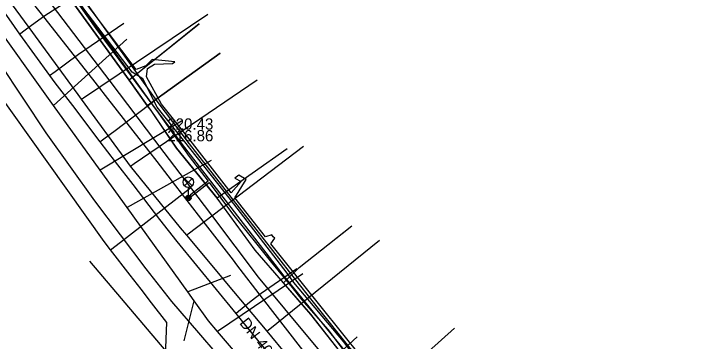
# Model space of a CAD drawing. Extents: x -595540 to -593988, y -1160850 to -1159202.
# Drawn here: x -595244.1 to -595194.66, y -1160547.33 to -1160524.03 of the extents above; entities that cross this region are included whole.
import ezdxf

# ---------------------------------------------------------------- set-up
doc = ezdxf.new("R2010")
doc.units = 0
for name, color, linetype in [('BKOM-ODVODNENI_trasa sítě', 7, 'Continuous'), ('BVK-JEDNOTNA_trasa sítě', 7, 'Continuous'), ('BVK-KANALIZACE_ vyřazená trasa sítě', 7, 'Continuous'), ('BVK-KANALIZACE_popisy zrušené sítě', 7, 'Continuous'), ('BVK-VODOVOD_trasa sítě', 7, 'Continuous'), ('BVK-VODOVOD_trasa zrušené sítě', 7, 'Continuous'), ('CETIN_kabel podzemní', 7, 'Continuous'), ('DESTOVA_trasa neprovozované sítě', 7, 'Continuous'), ('DSP-SDEL-VODAFONE_kabel', 7, 'Continuous'), ('EON-NN_kabel', 7, 'Continuous'), ('EON-VN_kabel', 7, 'Continuous'), ('INNOGY-STL_trasa sítě', 7, 'Continuous'), ('JEDNOTNA_trasa neprovozované sítě', 7, 'Continuous'), ('TSB_kabel VO', 7, 'Continuous'), ('TSB_lampy VO', 7, 'Continuous')]:
    doc.layers.add(name, color=color, linetype=linetype)

msp = doc.modelspace()

# ---------------------------------------------------------------- linework, layer by layer
at = {"layer": 'BKOM-ODVODNENI_trasa sítě'}
for points in [[(-595228.69, -1160542.65), (-595231.73, -1160543.83)], [(-595232, -1160547.32), (-595231.28, -1160544.46)]]:
    msp.add_lwpolyline(points, dxfattribs=at)
at = {"layer": 'BVK-JEDNOTNA_trasa sítě'}
for points in [[(-595230.25, -1160545.89), (-595231.282, -1160544.457), (-595231.731, -1160543.831), (-595236.049, -1160537.829), (-595237.969, -1160535.16), (-595241.287, -1160530.548), (-595245.985, -1160524.017), (-595248.45, -1160520.59), (-595251.45, -1160516.42), (-595251.768, -1160515.979), (-595253.266, -1160513.897), (-595257.646, -1160507.808), (-595259.73, -1160504.91), (-595260.22, -1160504.23)], [(-595211.127, -1160568.232), (-595223.092, -1160554.252), (-595229.61, -1160546.64), (-595230.25, -1160545.89)]]:
    msp.add_lwpolyline(points, dxfattribs=at)
at = {"layer": 'BVK-KANALIZACE_ vyřazená trasa sítě'}
for points in [[(-595233.912, -1160534.539), (-595234.503, -1160533.782), (-595237.417, -1160530.055), (-595238.162, -1160529.102), (-595238.316, -1160528.905), (-595241.869, -1160524.359), (-595243.23, -1160522.618), (-595244.006, -1160521.625), (-595245.823, -1160519.301), (-595247.868, -1160516.686), (-595249.026, -1160515.205), (-595251.545, -1160511.982), (-595252.764, -1160510.423), (-595253.695, -1160509.233), (-595255.912, -1160506.397), (-595256.281, -1160505.924), (-595257.131, -1160504.837), (-595258.536, -1160503.04)], [(-595208.649, -1160567.278), (-595220.855, -1160551.46), (-595226.408, -1160544.263), (-595228.241, -1160541.888), (-595228.485, -1160541.571), (-595230.959, -1160538.365), (-595232.578, -1160536.267), (-595233.912, -1160534.539)]]:
    msp.add_lwpolyline(points, dxfattribs=at)
at = {"layer": 'BVK-KANALIZACE_popisy zrušené sítě'}
msp.add_line((-595233.187, -1160531.472), (-595233.187, -1160531.472), dxfattribs=at)
at = {"layer": 'BVK-VODOVOD_trasa sítě'}
for points in [[(-595220.87, -1160558.73), (-595221.32, -1160558.15), (-595223.17, -1160555.82), (-595227.03, -1160551.3), (-595230.95, -1160546.74), (-595232.86, -1160544.52), (-595234.7, -1160542.18), (-595238.33, -1160537.35), (-595241.81, -1160532.49), (-595245.07, -1160527.57), (-595248.44, -1160522.6), (-595251.82, -1160517.68), (-595258.83, -1160508.01), (-595262.46, -1160503.34), (-595266.15, -1160498.56), (-595269.86, -1160493.93), (-595271.69, -1160491.54), (-595273.98, -1160488.26)], [(-595210.52, -1160565.18), (-595212.14, -1160563.23), (-595213.11, -1160562.05), (-595216.93, -1160557.5), (-595220.47, -1160553.33), (-595220.75, -1160552.97), (-595224.63, -1160548.37), (-595226.09, -1160546.63), (-595228.46, -1160543.8), (-595231.81, -1160539.79), (-595232.24, -1160539.27), (-595235.8, -1160534.87), (-595236, -1160534.62), (-595239.29, -1160530.1), (-595239.52, -1160529.78), (-595243.02, -1160525), (-595244.86, -1160522.46)], [(-595239.29, -1160530.1), (-595239.151, -1160530.016), (-595230.31, -1160524.05)], [(-595235.8, -1160534.87), (-595235.54, -1160534.69), (-595226.8, -1160528.73)], [(-595231.81, -1160539.79), (-595231.7, -1160539.7), (-595223.51, -1160533.45)], [(-595226.09, -1160546.63), (-595226.01, -1160546.56), (-595218.09, -1160540.15)], [(-595220.47, -1160553.33), (-595220.4, -1160553.27), (-595212.77, -1160546.41)]]:
    msp.add_lwpolyline(points, dxfattribs=at)
at = {"layer": 'BVK-VODOVOD_trasa zrušené sítě'}
for p, q in [((-595236.515, -1160540.277), (-595231.846, -1160536.661)), ((-595231.846, -1160536.661), (-595231.512, -1160536.403)), ((-595237.224, -1160540.826), (-595236.515, -1160540.277)), ((-595235.82, -1160542.64), (-595237.224, -1160540.826)), ((-595235.055, -1160543.628), (-595235.82, -1160542.64))]:
    msp.add_line(p, q, dxfattribs=at)
for points in [[(-595237.224, -1160540.826), (-595237.678, -1160540.24), (-595323.624, -1160419.463), (-595323.813, -1160419.04), (-595328.79, -1160410.05)], [(-595231.512, -1160536.403), (-595233.407, -1160533.9), (-595237.25, -1160528.824), (-595243.174, -1160521.018), (-595244.591, -1160519.129), (-595249.924, -1160512.085), (-595254.751, -1160505.71), (-595256.39, -1160503.546), (-595258.118, -1160501.264), (-595260.289, -1160498.397), (-595265.058, -1160492.099), (-595268.675, -1160487.322)], [(-595211.971, -1160560.534), (-595212.29, -1160560.149), (-595218.844, -1160552.24), (-595224.825, -1160545.022), (-595226.693, -1160542.768), (-595230.024, -1160538.368), (-595231.512, -1160536.403)], [(-595241.44, -1160578.07), (-595235.536, -1160576.422), (-595234.162, -1160570.861), (-595233.896, -1160565.878), (-595233.67, -1160557.42), (-595233.21, -1160546.01), (-595234.304, -1160544.597), (-595235.055, -1160543.628)]]:
    msp.add_lwpolyline(points, dxfattribs=at)
at = {"layer": 'CETIN_kabel podzemní'}
for points in [[(-595240.64, -1160522.19), (-595235.9, -1160528.76)], [(-595230.92, -1160524.75), (-595235.9, -1160528.76)], [(-595234.61, -1160530.56), (-595233.42, -1160529.69), (-595229.44, -1160526.82)], [(-595235.9, -1160528.76), (-595234.61, -1160530.56)], [(-595234.61, -1160530.56), (-595234.35, -1160530.92), (-595232.54, -1160533.6), (-595229.65, -1160537.15)], [(-595224.66, -1160533.64), (-595229.65, -1160537.15)], [(-595224.92, -1160543.19), (-595226.93, -1160540.86), (-595229.65, -1160537.15)], [(-595224.92, -1160543.19), (-595223.82, -1160542.09), (-595220.19, -1160539.21)], [(-595238.72, -1160541.65), (-595222.17, -1160561.18), (-595221.19, -1160562.32), (-595220.07, -1160565.85), (-595215.37, -1160571.44), (-595214.28, -1160572.44), (-595212.92, -1160574.05)], [(-595220.88, -1160548.12), (-595222.98, -1160545.42), (-595224.92, -1160543.19)]]:
    msp.add_lwpolyline(points, dxfattribs=at)
at = {"layer": 'DESTOVA_trasa neprovozované sítě'}
for p, q in [((-595228.69, -1160542.65), (-595231.731, -1160543.831)), ((-595232, -1160547.32), (-595231.282, -1160544.457))]:
    msp.add_line(p, q, dxfattribs=at)
at = {"layer": 'DSP-SDEL-VODAFONE_kabel'}
for p, q in [((-595235.899, -1160528.761), (-595234.611, -1160530.558)), ((-595232.541, -1160533.598), (-595234.345, -1160530.922)), ((-595229.654, -1160537.145), (-595229.633, -1160537.126)), ((-595220.881, -1160548.117), (-595222.98, -1160545.424))]:
    msp.add_line(p, q, dxfattribs=at)
for points in [[(-595230.926, -1160524.754), (-595235.899, -1160528.761), (-595240.638, -1160522.188), (-595242.842, -1160518.837), (-595245.632, -1160515.137), (-595247.511, -1160512.688), (-595249.793, -1160509.161)], [(-595200.442, -1160570.066), (-595200.795, -1160569.212), (-595205.142, -1160562.899), (-595205.629, -1160561.872), (-595206.365, -1160562.072), (-595208.55, -1160562.279), (-595209.32, -1160561.685), (-595213.697, -1160556.641), (-595220.881, -1160548.117), (-595222.98, -1160545.424), (-595224.915, -1160543.187), (-595226.929, -1160540.86), (-595229.654, -1160537.145), (-595232.541, -1160533.598), (-595234.345, -1160530.922), (-595234.611, -1160530.558), (-595235.899, -1160528.761), (-595240.638, -1160522.188)], [(-595234.345, -1160530.922), (-595234.611, -1160530.558), (-595233.415, -1160529.686), (-595229.422, -1160526.804)], [(-595222.98, -1160545.424), (-595224.915, -1160543.187), (-595226.929, -1160540.86), (-595229.654, -1160537.145), (-595232.541, -1160533.598)], [(-595224.915, -1160543.187), (-595223.822, -1160542.09), (-595220.071, -1160539.114)], [(-595194.4, -1160558.824), (-595206.365, -1160562.072), (-595208.55, -1160562.279), (-595209.32, -1160561.685), (-595213.697, -1160556.641), (-595220.881, -1160548.117), (-595219.676, -1160547.015)]]:
    msp.add_lwpolyline(points, dxfattribs=at)
at = {"layer": 'EON-NN_kabel'}
for points in [[(-595219.361, -1160548.505), (-595222.252, -1160544.896), (-595225.821, -1160540.408), (-595225.537, -1160540.012), (-595225.659, -1160539.895), (-595225.75, -1160539.77), (-595226.205, -1160539.895), (-595228.396, -1160537.13), (-595227.588, -1160535.836), (-595228.108, -1160535.507), (-595228.383, -1160535.734), (-595227.944, -1160535.966), (-595228.647, -1160536.774), (-595231.735, -1160532.819), (-595233.589, -1160530.47), (-595234.673, -1160528.512), (-595234.602, -1160527.916), (-595234.1, -1160527.609), (-595232.822, -1160527.577), (-595232.651, -1160527.444), (-595234.265, -1160527.288), (-595234.717, -1160527.735), (-595235.393, -1160527.991), (-595239.548, -1160522.459)], [(-595195.801, -1160570.306), (-595196.043, -1160570.002), (-595197.511, -1160569.921), (-595199.621, -1160569.736), (-595199.732, -1160569.785), (-595201.011, -1160570.357), (-595202.135, -1160570.413), (-595207.31, -1160564.132), (-595207.848, -1160562.732), (-595208.337, -1160562.216), (-595211.069, -1160558.916), (-595213.043, -1160556.483), (-595219.135, -1160549.365), (-595220.655, -1160547.354), (-595224.182, -1160543.149), (-595224.672, -1160542.483), (-595228.688, -1160537.249), (-595232.048, -1160533.034), (-595233.905, -1160530.669), (-595234.938, -1160528.661), (-595235.696, -1160528.179), (-595239.874, -1160522.652)]]:
    msp.add_lwpolyline(points, dxfattribs=at)
at = {"layer": 'EON-VN_kabel'}
for points in [[(-595213.236, -1160556.754), (-595220.594, -1160547.971), (-595224.883, -1160542.711), (-595231.938, -1160533.557), (-595234.229, -1160530.496), (-595245.151, -1160515.279), (-595252.434, -1160505.242), (-595255.446, -1160501.602), (-595261.426, -1160493.221), (-595263.552, -1160489.92), (-595267.509, -1160484.697), (-595268.044, -1160482.73), (-595280.437, -1160465.869), (-595293.222, -1160447.996)], [(-595244.841, -1160515.037), (-595233.925, -1160530.241), (-595231.633, -1160533.296), (-595224.511, -1160542.396), (-595222.469, -1160545.009), (-595220.302, -1160547.704), (-595213.125, -1160556.353), (-595212.733, -1160556.765), (-595212.643, -1160556.885), (-595212.262, -1160557.634), (-595212.136, -1160557.881), (-595212.285, -1160558.074), (-595213.693, -1160559.9), (-595220.509, -1160564.172), (-595223.893, -1160566.164), (-595225.611, -1160567.303), (-595228.98, -1160568.661), (-595233.643, -1160569.981), (-595237.192, -1160571.072), (-595248.303, -1160574.298), (-595249.509, -1160574.72), (-595265.126, -1160578.838), (-595283.032, -1160583.766)]]:
    msp.add_lwpolyline(points, dxfattribs=at)
at = {"layer": 'INNOGY-STL_trasa sítě'}
for points in [[(-595243.702, -1160525.472), (-595243.299, -1160525.177), (-595242.573, -1160524.645), (-595241.908, -1160524.159), (-595238.553, -1160521.995)], [(-595245.641, -1160522.722), (-595244.446, -1160524.391), (-595243.702, -1160525.472), (-595241.563, -1160528.423), (-595241.184, -1160528.946), (-595239.934, -1160530.566), (-595237.988, -1160533.136), (-595236.901, -1160534.573), (-595235.649, -1160536.179), (-595233.747, -1160538.677), (-595232.502, -1160540.24), (-595228.314, -1160545.373), (-595227.838, -1160545.956), (-595226.558, -1160547.526), (-595222.467, -1160552.303), (-595222.233, -1160552.572), (-595220.953, -1160554.105), (-595217.888, -1160557.718)], [(-595241.563, -1160528.423), (-595241.161, -1160528.126), (-595240.436, -1160527.592), (-595239.513, -1160526.912), (-595236.289, -1160524.687)], [(-595237.988, -1160533.136), (-595237.703, -1160532.93), (-595236.896, -1160532.346), (-595233.332, -1160529.639)], [(-595228.314, -1160545.373), (-595228.124, -1160545.189), (-595227.23, -1160544.466), (-595226.509, -1160543.923), (-595223.969, -1160542.165)]]:
    msp.add_lwpolyline(points, dxfattribs=at)
at = {"layer": 'JEDNOTNA_trasa neprovozované sítě'}
for p, q in [((-595236.07, -1160525.83), (-595241.287, -1160530.548)), ((-595232.19, -1160531.67), (-595237.969, -1160535.16)), ((-595230.08, -1160534.47), (-595236.049, -1160537.829)), ((-595223.56, -1160542.55), (-595229.61, -1160546.64))]:
    msp.add_line(p, q, dxfattribs=at)
at = {"layer": 'TSB_kabel VO'}
msp.add_lwpolyline([(-595240.23, -1160522.28), (-595238.27, -1160525.07), (-595237.04, -1160526.74), (-595233.81, -1160531.11), (-595231.63, -1160534.18), (-595230.276, -1160535.952), (-595231.538, -1160536.914), (-595231.664, -1160537.108), (-595231.508, -1160537.029), (-595231.462, -1160537.006), (-595230.204, -1160536.048), (-595228.56, -1160538.27), (-595225.79, -1160541.74), (-595224.3, -1160543.51), (-595223.61, -1160544.4), (-595221.78, -1160546.51), (-595220.05, -1160548.81), (-595218.68, -1160550.28), (-595212.34, -1160557.76), (-595212.45, -1160558.73), (-595213.22, -1160559.27), (-595213.463, -1160559.054)], dxfattribs=at)
at = {"layer": 'TSB_lampy VO'}
for p, q in [((-595231.958, -1160536.282), (-595231.428, -1160535.752)), ((-595231.958, -1160535.752), (-595231.428, -1160536.282)), ((-595231.958, -1160536.282), (-595231.428, -1160535.752)), ((-595231.958, -1160535.752), (-595231.428, -1160536.282)), ((-595231.693, -1160536.392), (-595231.693, -1160537.142)), ((-595231.693, -1160536.392), (-595231.693, -1160537.142))]:
    msp.add_line(p, q, dxfattribs=at)
for centre, radius in [((-595231.693, -1160536.017), 0.375), ((-595231.693, -1160536.017), 0.375), ((-595231.693, -1160537.142), 0.2), ((-595231.693, -1160537.142), 0.2), ((-595231.693, -1160537.142), 0.145), ((-595231.693, -1160537.142), 0.145), ((-595231.693, -1160537.142), 0.0876), ((-595231.693, -1160537.142), 0.0876)]:
    msp.add_circle(centre, radius, dxfattribs=at)

# ---------------------------------------------------------------- texts
at = {"layer": 'BVK-KANALIZACE_popisy zrušené sítě'}
for s, p in [('220.43', (-595233.187, -1160532.272)), ('216.86', (-595233.187, -1160533.104))]:
    msp.add_text(s, height=0.8, dxfattribs=at).set_placement(p)
msp.add_text('DN 400 BEO', height=0.8, rotation=307.621, dxfattribs=at).set_placement((-595228.095, -1160546.052))

doc.saveas('drawing.dxf')
